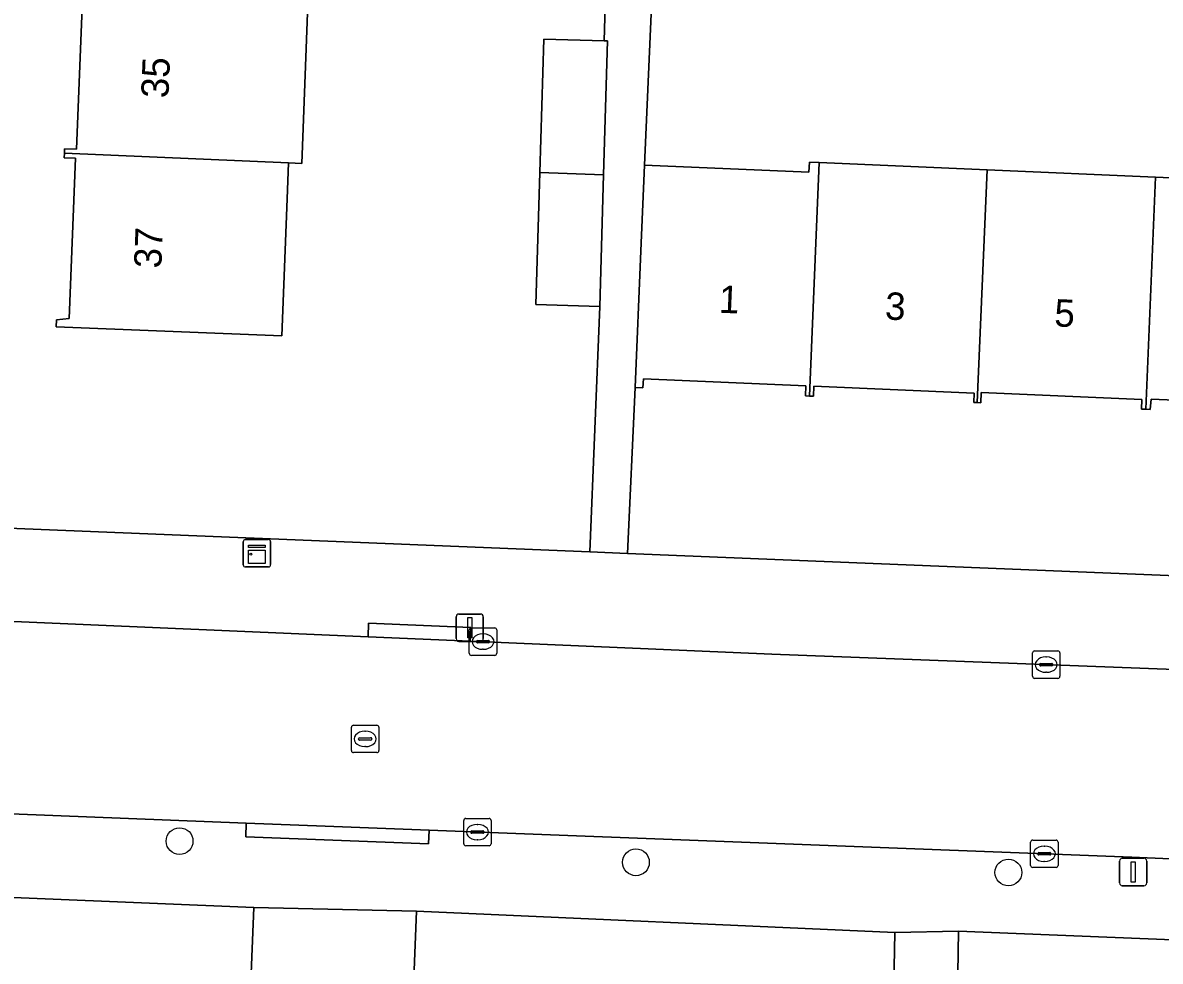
# Model space of a CAD drawing. Extents: x 160077 to 160948, y 386481 to 387498.
# Drawn here: x 160685.97 to 160727.5, y 386602.98 to 386637.25 of the extents above; entities that cross this region are included whole.
import ezdxf

# ---------------------------------------------------------------- set-up
doc = ezdxf.new("R2010")
doc.units = 0
for name, color, linetype in [('IMGEO_Boom', 7, 'Continuous'), ('IMGEO_Erf', 7, 'Continuous'), ('IMGEO_Groenvoorziening', 7, 'Continuous'), ('IMGEO_Kast', 7, 'Continuous'), ('IMGEO_Kolk', 7, 'Continuous'), ('IMGEO_Lichtmast', 7, 'Continuous'), ('IMGEO_Pand', 7, 'Continuous'), ('IMGEO_Pand_nummerreeks', 7, 'Continuous'), ('IMGEO_Rijbaan_lokaal_open', 7, 'Continuous'), ('IMGEO_Rioolput', 7, 'Continuous'), ('IMGEO_Voetpad_open', 7, 'Continuous')]:
    doc.layers.add(name, color=color, linetype=linetype)

msp = doc.modelspace()

# ---------------------------------------------------------------- linework, layer by layer
at = {"layer": 'IMGEO_Boom'}
for centre in [(160691.697, 386607.364), (160708.356, 386606.59), (160721.955, 386606.219)]:
    msp.add_circle(centre, 0.489, dxfattribs=at)
at = {"layer": 'IMGEO_Erf'}
for points in [[(160684.841, 386618.819), (160706.67, 386617.929), (160707.035, 386626.89), (160704.707, 386626.959), (160704.85, 386631.78), (160704.995, 386636.655), (160707.192, 386636.59), (160707.268, 386639.151), (160704.934, 386639.237), (160705.114, 386644.158)], [(160728.726, 386641.965), (160726.335, 386642.06), (160726.242, 386639.703), (160721.512, 386639.891), (160716.319, 386640.097), (160716.414, 386642.492), (160713.85, 386642.544), (160713.804, 386640.258), (160709.029, 386640.356), (160708.673, 386632.054), (160714.668, 386631.799), (160714.689, 386632.158), (160715.049, 386632.142), (160721.176, 386631.876), (160727.324, 386631.608), (160733.488, 386631.34)], [(160696.382, 386637.928), (160696.155, 386632.11), (160695.675, 386632.131), (160695.624, 386630.816), (160695.429, 386625.819), (160687.185, 386626.14), (160687.2, 386626.403), (160687.667, 386626.448), (160687.896, 386632.308), (160687.484, 386632.324), (160687.491, 386632.488), (160687.497, 386632.65), (160687.935, 386632.632), (160688.161, 386638.428)], [(160733.009, 386623.255), (160727.162, 386623.504), (160727.127, 386623.132), (160726.97, 386623.139), (160726.814, 386623.145), (160726.829, 386623.494), (160720.96, 386623.745), (160720.944, 386623.373), (160720.82, 386623.378), (160720.695, 386623.383), (160720.71, 386623.725), (160714.853, 386623.975), (160714.837, 386623.612), (160714.692, 386623.618), (160714.548, 386623.624), (160714.564, 386623.997), (160708.628, 386624.251), (160708.614, 386623.918), (160708.326, 386623.931), (160708.053, 386617.873), (160782.232, 386614.851)]]:
    msp.add_lwpolyline(points, dxfattribs=at)
at = {"layer": 'IMGEO_Groenvoorziening'}
for points in [[(160694.192, 386599.528), (160694.405, 386604.944), (160666.565, 386606.1), (160666.324, 386600.845), (160677.48, 386600.318), (160682.902, 386600.062)], [(160759.643, 386594.844), (160759.69, 386596.844), (160722.483, 386598.239), (160722.629, 386601.976), (160738.108, 386601.348), (160759.776, 386600.469), (160759.821, 386602.351), (160757.165, 386602.576), (160738.189, 386603.346), (160720.136, 386604.078), (160720.015, 386596.33)]]:
    msp.add_lwpolyline(points, close=True, dxfattribs=at)
msp.add_lwpolyline([(160702.099, 386598.139), (160705.703, 386598.063), (160705.121, 386583.719), (160704.936, 386579.152), (160717.32, 386578.668), (160717.808, 386604.031), (160700.348, 386604.81), (160700.166, 386600.193)], dxfattribs=at)
at = {"layer": 'IMGEO_Kast'}
for p, q in [((160694.095, 386618.379), (160694.936, 386618.379)), ((160694.936, 386618.379), (160694.095, 386618.379)), ((160694.02, 386617.454), (160694.02, 386618.295)), ((160694.02, 386618.295), (160694.02, 386617.454)), ((160695.02, 386618.304), (160695.02, 386617.463)), ((160695.02, 386617.463), (160695.02, 386618.304)), ((160694.945, 386617.379), (160694.104, 386617.379)), ((160694.104, 386617.379), (160694.945, 386617.379))]:
    msp.add_line(p, q, dxfattribs=at)
for points in [[(160694.215, 386618.169), (160694.815, 386618.169), (160694.815, 386618.084), (160694.215, 386618.084), (160694.215, 386618.169)], [(160694.215, 386617.994), (160694.815, 386617.994), (160694.815, 386617.505), (160694.215, 386617.505), (160694.215, 386617.994)]]:
    msp.add_lwpolyline(points, dxfattribs=at)
msp.add_circle((160694.299, 386617.843), 0.0377, dxfattribs=at)
for centre, start, end in [((160694.098, 386618.301), 92.4484, 184.2845), ((160694.098, 386618.301), 92.4484, 184.2845), ((160694.942, 386618.301), 2.4484, 94.2845), ((160694.942, 386618.301), 2.4484, 94.2845), ((160694.098, 386617.457), 182.4484, 274.2845), ((160694.098, 386617.457), 182.4484, 274.2845), ((160694.942, 386617.457), 272.4484, 4.2845), ((160694.942, 386617.457), 272.4484, 4.2845)]:
    msp.add_arc(centre, 0.0779, start, end, dxfattribs=at)
at = {"layer": 'IMGEO_Kolk'}
for p, q in [((160702.274, 386614.223), (160702.274, 386615.075)), ((160702.349, 386615.149), (160703.201, 386615.149)), ((160703.275, 386615.075), (160703.275, 386614.223)), ((160702.533, 386614.643), (160702.533, 386614.655)), ((160702.576, 386614.692), (160702.974, 386614.692)), ((160702.762, 386614.929), (160702.787, 386614.929)), ((160703.017, 386614.655), (160703.017, 386614.643)), ((160702.971, 386614.606), (160702.573, 386614.606)), ((160702.785, 386614.369), (160702.76, 386614.369)), ((160722.836, 386613.383), (160722.836, 386614.235)), ((160722.911, 386614.309), (160723.763, 386614.309)), ((160723.837, 386614.235), (160723.837, 386613.383)), ((160703.201, 386614.149), (160702.349, 386614.149)), ((160723.095, 386613.803), (160723.095, 386613.815)), ((160723.138, 386613.852), (160723.536, 386613.852)), ((160723.324, 386614.089), (160723.349, 386614.089)), ((160723.579, 386613.815), (160723.579, 386613.803)), ((160723.533, 386613.766), (160723.135, 386613.766)), ((160723.347, 386613.529), (160723.322, 386613.529)), ((160723.763, 386613.309), (160722.911, 386613.309)), ((160702.07, 386607.267), (160702.07, 386608.119)), ((160702.145, 386608.193), (160702.997, 386608.193)), ((160703.071, 386608.119), (160703.071, 386607.267)), ((160702.329, 386607.687), (160702.329, 386607.699)), ((160702.767, 386607.65), (160702.369, 386607.65)), ((160702.372, 386607.736), (160702.77, 386607.736)), ((160702.558, 386607.973), (160702.583, 386607.973)), ((160702.813, 386607.699), (160702.813, 386607.687)), ((160702.997, 386607.193), (160702.145, 386607.193)), ((160702.581, 386607.413), (160702.556, 386607.413)), ((160722.768, 386606.475), (160722.768, 386607.327)), ((160722.843, 386607.401), (160723.695, 386607.401)), ((160723.256, 386607.181), (160723.281, 386607.181)), ((160723.769, 386607.327), (160723.769, 386606.475)), ((160723.027, 386606.895), (160723.027, 386606.907)), ((160723.465, 386606.858), (160723.067, 386606.858)), ((160723.07, 386606.944), (160723.468, 386606.944)), ((160723.511, 386606.907), (160723.511, 386606.895)), ((160723.695, 386606.401), (160722.843, 386606.401)), ((160723.279, 386606.621), (160723.254, 386606.621))]:
    msp.add_line(p, q, dxfattribs=at)
for points in [[(160702.274, 386614.223), (160702.274, 386615.075)], [(160702.349, 386615.149), (160703.201, 386615.149)], [(160703.275, 386615.075), (160703.275, 386614.223)], [(160722.836, 386613.383), (160722.836, 386614.235)], [(160722.911, 386614.309), (160723.763, 386614.309)], [(160723.837, 386614.235), (160723.837, 386613.383)], [(160703.201, 386614.149), (160702.349, 386614.149)], [(160723.763, 386613.309), (160722.911, 386613.309)], [(160702.07, 386607.267), (160702.07, 386608.119)], [(160702.145, 386608.193), (160702.997, 386608.193)], [(160703.071, 386608.119), (160703.071, 386607.267)], [(160702.997, 386607.193), (160702.145, 386607.193)], [(160722.768, 386606.475), (160722.768, 386607.327)], [(160722.843, 386607.401), (160723.695, 386607.401)], [(160723.769, 386607.327), (160723.769, 386606.475)], [(160723.695, 386606.401), (160722.843, 386606.401)]]:
    msp.add_lwpolyline(points, dxfattribs=at)
for centre, radius, start, end in [((160702.351, 386615.073), 0.0765, 91.552, 178.448), ((160702.351, 386615.073), 0.0765, 91.552, 178.448), ((160703.199, 386615.073), 0.0765, 1.552, 88.448), ((160703.199, 386615.073), 0.0765, 1.552, 88.448), ((160702.573, 386614.652), 0.0403, 85.8775, 175.7526), ((160702.57, 386614.642), 0.0366, 178.938, 274.7102), ((160702.974, 386614.649), 0.043, 264.8664, 352.4533), ((160702.978, 386614.654), 0.0386, 1.7309, 96.639), ((160722.913, 386614.233), 0.0765, 91.552, 178.448), ((160722.913, 386614.233), 0.0765, 91.552, 178.448), ((160723.761, 386614.233), 0.0765, 1.552, 88.448), ((160723.761, 386614.233), 0.0765, 1.552, 88.448), ((160702.351, 386614.225), 0.0765, 181.552, 268.448), ((160702.351, 386614.225), 0.0765, 181.552, 268.448), ((160703.199, 386614.225), 0.0765, 271.552, 358.448), ((160703.199, 386614.225), 0.0765, 271.552, 358.448), ((160723.135, 386613.812), 0.0403, 85.8775, 175.7526), ((160723.54, 386613.814), 0.0386, 1.7309, 96.639), ((160723.132, 386613.802), 0.0366, 178.938, 274.7102), ((160723.536, 386613.809), 0.043, 264.8664, 352.4533), ((160722.913, 386613.385), 0.0765, 181.552, 268.448), ((160722.913, 386613.385), 0.0765, 181.552, 268.448), ((160723.761, 386613.385), 0.0765, 271.552, 358.448), ((160723.761, 386613.385), 0.0765, 271.552, 358.448), ((160702.147, 386608.117), 0.0765, 91.552, 178.448), ((160702.147, 386608.117), 0.0765, 91.552, 178.448), ((160702.995, 386608.117), 0.0765, 1.552, 88.448), ((160702.995, 386608.117), 0.0765, 1.552, 88.448), ((160702.369, 386607.696), 0.0403, 85.8775, 175.7526), ((160702.366, 386607.686), 0.0366, 178.938, 274.7102), ((160702.77, 386607.693), 0.043, 264.8664, 352.4533), ((160702.774, 386607.698), 0.0386, 1.7309, 96.639), ((160702.147, 386607.269), 0.0765, 181.552, 268.448), ((160702.147, 386607.269), 0.0765, 181.552, 268.448), ((160702.995, 386607.269), 0.0765, 271.552, 358.448), ((160702.995, 386607.269), 0.0765, 271.552, 358.448), ((160722.845, 386607.325), 0.0765, 91.552, 178.448), ((160722.845, 386607.325), 0.0765, 91.552, 178.448), ((160723.693, 386607.325), 0.0765, 1.552, 88.448), ((160723.693, 386607.325), 0.0765, 1.552, 88.448), ((160723.067, 386606.904), 0.0403, 85.8775, 175.7526), ((160723.064, 386606.894), 0.0366, 178.938, 274.7102), ((160723.468, 386606.901), 0.043, 264.8664, 352.4533), ((160723.472, 386606.906), 0.0386, 1.7309, 96.639), ((160722.845, 386606.477), 0.0765, 181.552, 268.448), ((160722.845, 386606.477), 0.0765, 181.552, 268.448), ((160723.693, 386606.477), 0.0765, 271.552, 358.448), ((160723.693, 386606.477), 0.0765, 271.552, 358.448)]:
    msp.add_arc(centre, radius, start, end, dxfattribs=at)
for centre, major_axis, ratio, start_param, end_param in [((160702.761, 386614.649), (-0.387, 0.002), 0.722429, 4.712389, 7.853982), ((160702.786, 386614.649), (-0.39, 0.002), 0.717154, 1.570796, 4.712389), ((160723.323, 386613.809), (-0.387, 0.002), 0.722429, 4.712389, 7.853982), ((160723.348, 386613.809), (-0.39, 0.002), 0.717154, 1.570796, 4.712389), ((160702.557, 386607.693), (-0.387, 0.002), 0.722429, 4.712389, 7.853982), ((160702.582, 386607.693), (-0.39, 0.002), 0.717154, 1.570796, 4.712389), ((160723.255, 386606.901), (-0.387, 0.002), 0.722429, 4.712389, 7.853982), ((160723.28, 386606.901), (-0.39, 0.002), 0.717154, 1.570796, 4.712389)]:
    msp.add_ellipse(centre, major_axis=major_axis, ratio=ratio, start_param=start_param, end_param=end_param, dxfattribs=at)
at = {"layer": 'IMGEO_Lichtmast'}
for p, q in [((160701.795, 386614.758), (160701.795, 386615.558)), ((160701.795, 386615.558), (160701.795, 386614.758)), ((160701.895, 386615.658), (160702.685, 386615.658)), ((160702.685, 386615.658), (160701.895, 386615.658)), ((160702.785, 386615.558), (160702.785, 386614.758)), ((160702.785, 386614.758), (160702.785, 386615.558)), ((160702.685, 386614.658), (160701.895, 386614.658)), ((160701.895, 386614.658), (160702.685, 386614.658)), ((160726.014, 386605.836), (160726.014, 386606.636)), ((160726.014, 386606.636), (160726.014, 386605.836)), ((160726.114, 386606.736), (160726.904, 386606.736)), ((160726.904, 386606.736), (160726.114, 386606.736)), ((160727.004, 386606.636), (160727.004, 386605.836)), ((160727.004, 386605.836), (160727.004, 386606.636)), ((160726.904, 386605.736), (160726.114, 386605.736)), ((160726.114, 386605.736), (160726.904, 386605.736))]:
    msp.add_line(p, q, dxfattribs=at)
for points in [[(160702.215, 386615.533), (160702.365, 386615.533), (160702.365, 386614.783), (160702.215, 386614.783), (160702.215, 386615.533)], [(160726.434, 386606.611), (160726.584, 386606.611), (160726.584, 386605.861), (160726.434, 386605.861), (160726.434, 386606.611)]]:
    msp.add_lwpolyline(points, dxfattribs=at)
for centre, start, end in [((160701.895, 386615.558), 90, 180), ((160701.895, 386615.558), 90, 180), ((160702.685, 386615.558), 0, 90), ((160702.685, 386615.558), 360, 90), ((160701.895, 386614.758), 180, 270), ((160701.895, 386614.758), 180, 270), ((160702.685, 386614.758), 270, 0), ((160702.685, 386614.758), 270, 0), ((160726.114, 386606.636), 90, 180), ((160726.114, 386606.636), 90, 180), ((160726.904, 386606.636), 0, 90), ((160726.904, 386606.636), 360, 90), ((160726.114, 386605.836), 180, 270), ((160726.114, 386605.836), 180, 270), ((160726.904, 386605.836), 270, 0), ((160726.904, 386605.836), 270, 0)]:
    msp.add_arc(centre, 0.1, start, end, dxfattribs=at)
at = {"layer": 'IMGEO_Pand'}
for points in [[(160696.382, 386637.928), (160696.397, 386638.313), (160687.752, 386638.635), (160687.745, 386638.444), (160688.161, 386638.428), (160687.935, 386632.632), (160687.497, 386632.65), (160687.491, 386632.488), (160695.675, 386632.131), (160696.155, 386632.11)], [(160707.323, 386636.586), (160707.192, 386636.59), (160704.995, 386636.655), (160704.85, 386631.78), (160707.178, 386631.693)], [(160695.624, 386630.816), (160695.675, 386632.131), (160687.491, 386632.488), (160687.484, 386632.324), (160687.896, 386632.308), (160687.667, 386626.448), (160687.2, 386626.403), (160687.185, 386626.14), (160695.429, 386625.819)], [(160715.049, 386632.142), (160714.689, 386632.158), (160714.668, 386631.799), (160708.673, 386632.054), (160708.539, 386628.927), (160708.326, 386623.931), (160708.614, 386623.918), (160708.628, 386624.251), (160714.564, 386623.997), (160714.548, 386623.624), (160714.692, 386623.618)], [(160721.176, 386631.876), (160715.049, 386632.142), (160714.692, 386623.618), (160714.837, 386623.612), (160714.853, 386623.975), (160720.71, 386623.725), (160720.695, 386623.383), (160720.82, 386623.378)], [(160704.85, 386631.78), (160704.707, 386626.959), (160707.035, 386626.89), (160707.178, 386631.693)], [(160727.324, 386631.608), (160721.176, 386631.876), (160720.82, 386623.378), (160720.944, 386623.373), (160720.96, 386623.745), (160726.829, 386623.494), (160726.814, 386623.145), (160726.97, 386623.139)], [(160733.488, 386631.34), (160727.324, 386631.608), (160726.97, 386623.139), (160727.127, 386623.132), (160727.162, 386623.504), (160733.009, 386623.255), (160732.992, 386622.843), (160733.132, 386622.837)]]:
    msp.add_lwpolyline(points, close=True, dxfattribs=at)
at = {"layer": 'IMGEO_Rijbaan_lokaal_open'}
for points in [[(160822.959, 386607.692), (160804.88, 386610.547), (160790.215, 386611.081), (160789.545, 386611.105), (160786.468, 386611.236), (160764.235, 386612.18), (160738.658, 386613.222), (160738.265, 386613.238), (160713.313, 386614.191), (160702.308, 386614.668), (160698.578, 386614.829), (160683.387, 386615.487), (160683.363, 386615.419), (160664.842, 386616.213), (160664.809, 386616.246), (160655.471, 386616.575), (160651.75, 386616.707), (160634.763, 386617.242), (160621.528, 386617.801)], [(160621.303, 386610.835), (160629.576, 386610.481), (160636.136, 386610.219), (160636.654, 386610.205), (160643.793, 386610.008), (160660.074, 386609.377), (160667.105, 386609.097), (160694.128, 386608.022), (160697.009, 386607.907), (160700.808, 386607.762), (160726.457, 386606.78), (160738.328, 386606.264), (160755.873, 386605.501), (160785.749, 386604.37), (160804.986, 386603.519), (160811.421, 386602.997), (160818.423, 386601.821)]]:
    msp.add_lwpolyline(points, dxfattribs=at)
msp.add_lwpolyline([(160682.902, 386600.062), (160677.48, 386600.318), (160676.893, 386585.629), (160665.734, 386586.095), (160666.324, 386600.845), (160666.565, 386606.1), (160660.561, 386606.393), (160660.267, 386601.444), (160659.436, 386580.69), (160699.314, 386579.171), (160700.166, 386600.193), (160700.348, 386604.81), (160694.405, 386604.944), (160694.192, 386599.528), (160693.608, 386584.932), (160682.316, 386585.403)], close=True, dxfattribs=at)
at = {"layer": 'IMGEO_Rioolput'}
for p, q in [((160697.971, 386610.67), (160697.971, 386611.522)), ((160698.046, 386611.596), (160698.898, 386611.596)), ((160698.459, 386611.376), (160698.484, 386611.376)), ((160698.972, 386611.522), (160698.972, 386610.67)), ((160698.23, 386611.09), (160698.23, 386611.102)), ((160698.668, 386611.053), (160698.27, 386611.053)), ((160698.273, 386611.139), (160698.671, 386611.139)), ((160698.714, 386611.102), (160698.714, 386611.09)), ((160698.898, 386610.596), (160698.046, 386610.596)), ((160698.482, 386610.816), (160698.457, 386610.816))]:
    msp.add_line(p, q, dxfattribs=at)
for points in [[(160697.971, 386610.67), (160697.971, 386611.522)], [(160698.046, 386611.596), (160698.898, 386611.596)], [(160698.972, 386611.522), (160698.972, 386610.67)], [(160698.898, 386610.596), (160698.046, 386610.596)]]:
    msp.add_lwpolyline(points, dxfattribs=at)
for centre, radius, start, end in [((160698.048, 386611.52), 0.0765, 91.552, 178.448), ((160698.048, 386611.52), 0.0765, 91.552, 178.448), ((160698.896, 386611.52), 0.0765, 1.552, 88.448), ((160698.896, 386611.52), 0.0765, 1.552, 88.448), ((160698.27, 386611.099), 0.0403, 85.8775, 175.7526), ((160698.267, 386611.089), 0.0366, 178.938, 274.7102), ((160698.671, 386611.096), 0.043, 264.8664, 352.4533), ((160698.675, 386611.101), 0.0386, 1.7309, 96.639), ((160698.048, 386610.672), 0.0765, 181.552, 268.448), ((160698.048, 386610.672), 0.0765, 181.552, 268.448), ((160698.896, 386610.672), 0.0765, 271.552, 358.448), ((160698.896, 386610.672), 0.0765, 271.552, 358.448)]:
    msp.add_arc(centre, radius, start, end, dxfattribs=at)
for centre, major_axis, ratio, start_param, end_param in [((160698.458, 386611.096), (-0.387, 0.002), 0.722429, 4.712389, 7.853982), ((160698.483, 386611.096), (-0.39, 0.002), 0.717154, 1.570796, 4.712389)]:
    msp.add_ellipse(centre, major_axis=major_axis, ratio=ratio, start_param=start_param, end_param=end_param, dxfattribs=at)
at = {"layer": 'IMGEO_Voetpad_open'}
for points in [[(160707.268, 386639.151), (160707.192, 386636.59), (160707.323, 386636.586), (160707.178, 386631.693), (160707.035, 386626.89), (160706.67, 386617.929), (160708.053, 386617.873), (160708.326, 386623.931), (160708.539, 386628.927), (160708.673, 386632.054), (160709.029, 386640.356)], [(160809.756, 386613.821), (160804.864, 386613.877), (160804.844, 386613.93), (160783.537, 386614.798), (160782.232, 386614.851), (160708.053, 386617.873), (160706.67, 386617.929), (160684.841, 386618.819), (160684.798, 386618.754), (160678.317, 386619.111)], [(160683.387, 386615.487), (160698.578, 386614.829), (160698.598, 386615.328), (160702.328, 386615.167), (160702.308, 386614.668), (160713.313, 386614.191), (160738.265, 386613.238), (160738.658, 386613.222), (160764.235, 386612.18), (160786.468, 386611.236), (160786.488, 386611.735), (160790.235, 386611.58), (160790.215, 386611.081), (160804.88, 386610.547)], [(160818.423, 386601.821), (160811.421, 386602.997), (160804.986, 386603.519), (160785.749, 386604.37), (160755.873, 386605.501), (160738.328, 386606.264), (160726.457, 386606.78), (160700.808, 386607.762), (160700.789, 386607.263), (160694.109, 386607.523), (160694.128, 386608.022), (160667.105, 386609.097), (160667.085, 386608.598), (160660.687, 386608.853), (160660.561, 386606.393), (160666.565, 386606.1), (160694.405, 386604.944), (160700.348, 386604.81), (160717.808, 386604.031), (160720.136, 386604.078), (160738.189, 386603.346), (160757.165, 386602.576)], [(160720.015, 386596.33), (160720.136, 386604.078), (160717.808, 386604.031), (160717.32, 386578.668)]]:
    msp.add_lwpolyline(points, dxfattribs=at)
for points in [[(160698.578, 386614.829), (160702.308, 386614.668), (160702.328, 386615.167), (160698.598, 386615.328)], [(160700.808, 386607.762), (160697.009, 386607.907), (160694.128, 386608.022), (160694.109, 386607.523), (160700.789, 386607.263)]]:
    msp.add_lwpolyline(points, close=True, dxfattribs=at)

# ---------------------------------------------------------------- texts
at = {"layer": 'IMGEO_Pand_nummerreeks'}
for s, rotation, p in [('35', 87.6052, (160691.287, 386634.485)), ('37', 87.6052, (160691.027, 386628.268)), ('1', 357.6649, (160711.372, 386626.662)), ('3', 357.6649, (160717.439, 386626.415)), ('5', 357.6649, (160723.619, 386626.163))]:
    msp.add_text(s, height=1, rotation=rotation, dxfattribs=at).set_placement(p)

doc.saveas('drawing.dxf')
